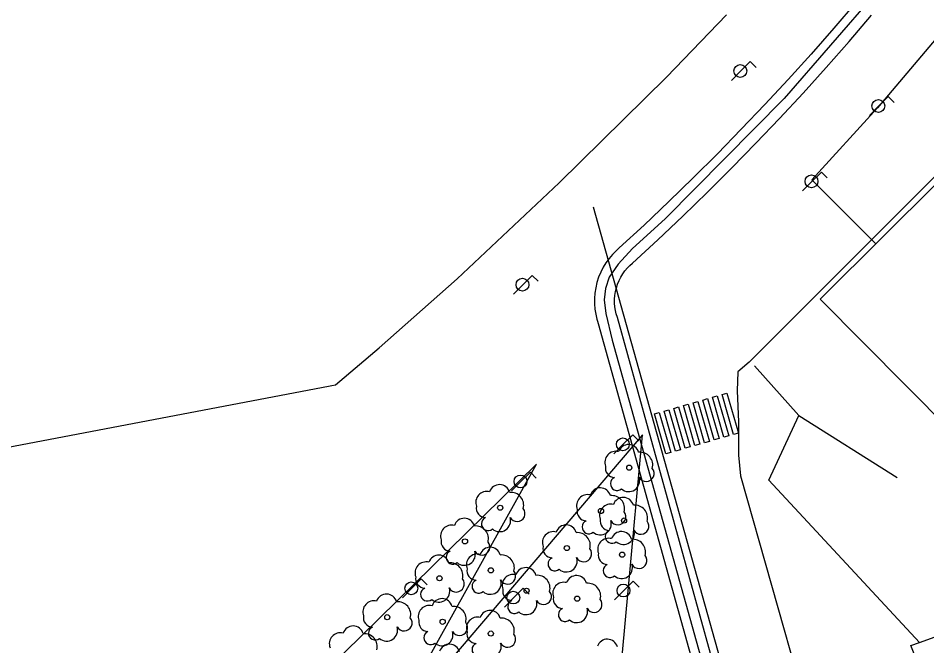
# Model space of a CAD drawing. Extents: x 282771 to 285132, y 4823109 to 4825496.
# Drawn here: x 284261.9 to 284352.2, y 4824485.9 to 4824548.3 of the extents above; entities that cross this region are included whole.
import ezdxf

# ---------------------------------------------------------------- set-up
doc = ezdxf.new("R2010")
doc.units = 0
for name, color, linetype in [('ACERA-INTERIOR', 7, 'Continuous'), ('ARBOL', 7, 'Continuous'), ('CARRIL-BICI-AREA', 7, 'Continuous'), ('CARRIL-BICI-EJE', 7, 'Continuous'), ('EDIFICIO', 7, 'Continuous'), ('FAROLA', 7, 'Continuous'), ('PASO-PEATONES', 7, 'Continuous'), ('PLAYA-AREA', 7, 'Continuous'), ('VALLA', 7, 'Continuous')]:
    doc.layers.add(name, color=color, linetype=linetype)

msp = doc.modelspace()

# ---------------------------------------------------------------- linework, layer by layer
at = {"layer": 'ACERA-INTERIOR'}
for points in [[(284367.635, 4824546.219), (284371.835, 4824550.589), (284375.665, 4824554.339), (284375.325, 4824554.889), (284334.546, 4824514.1), (284333.419, 4824513.133), (284333.346, 4824511.234), (284333.467, 4824508.167), (284333.492, 4824504.855), (284333.686, 4824502.81), (284339.845, 4824481.07)], [(284319.026, 4824529.519), (284333.145, 4824479.222), (284339.844, 4824481.076)], [(284335.066, 4824513.74), (284339.465, 4824508.8)], [(284351.465, 4824486.25), (284336.486, 4824502.38), (284339.465, 4824508.8)], [(284339.465, 4824508.8), (284349.245, 4824502.63)], [(284321.106, 4824475.89), (284323.936, 4824506.88), (284298.306, 4824476.84), (284313.406, 4824503.97), (284276.976, 4824468.23), (284273.576, 4824462.87), (284321.106, 4824475.89)], [(284351.464, 4824486.252), (284362.615, 4824490.3), (284361.475, 4824492.8)], [(284351.284, 4824484.243), (284350.605, 4824485.94), (284351.464, 4824486.252)]]:
    msp.add_lwpolyline(points, dxfattribs=at)
at = {"layer": 'ARBOL'}
for centre in [(284322.626, 4824503.61), (284309.806, 4824499.63), (284319.816, 4824499.31), (284322.106, 4824498.36), (284306.306, 4824496.29), (284316.426, 4824495.63), (284321.916, 4824494.97), (284303.773, 4824492.628), (284308.877, 4824493.413), (284312.426, 4824491.39), (284317.456, 4824490.6), (284298.586, 4824488.76), (284304.088, 4824488.307), (284308.876, 4824487.14)]:
    msp.add_circle(centre, 0.255, dxfattribs=at)
for centre, radius, start, end in [((284322.556, 4824504.87), 1.038, 15.64228, 161.38435), ((284321.296, 4824504.14), 1.097, 75.4318, 200.55608), ((284323.686, 4824503.87), 1.272, 345.03273, 95.79925), ((284321.186, 4824503.57), 0.935, 168.59898, 268.13236), ((284324.296, 4824503.04), 0.797, 208.96246, 38.99103), ((284309.736, 4824500.89), 1.038, 15.64228, 161.38435), ((284321.426, 4824502.02), 0.672, 113.73672, 309.4725), ((284322.566, 4824502.32), 1.086, 228.95447, 17.92796), ((284308.476, 4824500.16), 1.097, 75.4318, 200.55608), ((284310.866, 4824499.89), 1.272, 345.03273, 95.79925), ((284318.486, 4824499.84), 1.097, 75.4318, 200.55608), ((284319.746, 4824500.57), 1.038, 15.64228, 161.38435), ((284320.876, 4824499.57), 1.272, 345.03273, 95.79925), ((284322.036, 4824499.62), 1.038, 15.64228, 161.38435), ((284308.366, 4824499.59), 0.935, 168.59898, 268.13236), ((284311.476, 4824499.06), 0.797, 208.96246, 38.99103), ((284318.376, 4824499.27), 0.935, 168.59898, 268.13236), ((284320.776, 4824498.89), 1.097, 75.4318, 200.55608), ((284321.486, 4824498.74), 0.797, 208.96246, 38.99103), ((284323.166, 4824498.62), 1.272, 345.03273, 95.79925), ((284306.236, 4824497.55), 1.038, 15.64228, 161.38435), ((284308.606, 4824498.04), 0.672, 113.73672, 309.4725), ((284309.746, 4824498.34), 1.086, 228.95447, 17.92796), ((284318.616, 4824497.72), 0.672, 113.73672, 309.4725), ((284319.756, 4824498.02), 1.086, 228.95447, 17.92796), ((284320.666, 4824498.32), 0.935, 168.59898, 268.13236), ((284323.776, 4824497.79), 0.797, 208.96246, 38.99103), ((284304.976, 4824496.82), 1.097, 75.4318, 200.55608), ((284307.366, 4824496.55), 1.272, 345.03273, 95.79925), ((284316.356, 4824496.89), 1.038, 15.64228, 161.38435), ((284320.906, 4824496.77), 0.672, 113.73672, 309.4725), ((284322.046, 4824497.07), 1.086, 228.95447, 17.92796), ((284304.866, 4824496.25), 0.935, 168.59898, 268.13236), ((284315.096, 4824496.16), 1.097, 75.4318, 200.55608), ((284317.486, 4824495.89), 1.272, 345.03273, 95.79925), ((284320.586, 4824495.5), 1.097, 75.4318, 200.55608), ((284321.846, 4824496.23), 1.038, 15.64228, 161.38435), ((284322.976, 4824495.23), 1.272, 345.03273, 95.79925), ((284307.976, 4824495.72), 0.797, 208.96246, 38.99103), ((284308.807, 4824494.673), 1.038, 15.64228, 161.38435), ((284314.986, 4824495.59), 0.935, 168.59898, 268.13236), ((284318.096, 4824495.06), 0.797, 208.96246, 38.99103), ((284303.703, 4824493.888), 1.038, 15.64228, 161.38435), ((284305.106, 4824494.7), 0.672, 113.73672, 309.4725), ((284306.246, 4824495), 1.086, 228.95447, 17.92796), ((284307.547, 4824493.943), 1.097, 75.4318, 200.55608), ((284309.937, 4824493.673), 1.272, 345.03273, 95.79925), ((284315.226, 4824494.04), 0.672, 113.73672, 309.4725), ((284316.366, 4824494.34), 1.086, 228.95447, 17.92796), ((284320.476, 4824494.93), 0.935, 168.59898, 268.13236), ((284323.586, 4824494.4), 0.797, 208.96246, 38.99103), ((284302.443, 4824493.158), 1.097, 75.4318, 200.55608), ((284304.833, 4824492.888), 1.272, 345.03273, 95.79925), ((284320.716, 4824493.38), 0.672, 113.73672, 309.4725), ((284321.856, 4824493.68), 1.086, 228.95447, 17.92796), ((284307.437, 4824493.373), 0.935, 168.59898, 268.13236), ((284310.547, 4824492.843), 0.797, 208.96246, 38.99103), ((284311.096, 4824491.92), 1.097, 75.4318, 200.55608), ((284312.356, 4824492.65), 1.038, 15.64228, 161.38435), ((284313.486, 4824491.65), 1.272, 345.03273, 95.79925), ((284317.386, 4824491.86), 1.038, 15.64228, 161.38435), ((284302.333, 4824492.588), 0.935, 168.59898, 268.13236), ((284305.443, 4824492.058), 0.797, 208.96246, 38.99103), ((284307.677, 4824491.823), 0.672, 113.73672, 309.4725), ((284308.817, 4824492.123), 1.086, 228.95447, 17.92796), ((284316.126, 4824491.13), 1.097, 75.4318, 200.55608), ((284318.516, 4824490.86), 1.272, 345.03273, 95.79925), ((284298.516, 4824490.02), 1.038, 15.64228, 161.38435), ((284302.573, 4824491.038), 0.672, 113.73672, 309.4725), ((284303.713, 4824491.338), 1.086, 228.95447, 17.92796), ((284310.986, 4824491.35), 0.935, 168.59898, 268.13236), ((284314.096, 4824490.82), 0.797, 208.96246, 38.99103), ((284297.256, 4824489.29), 1.097, 75.4318, 200.55608), ((284299.646, 4824489.02), 1.272, 345.03273, 95.79925), ((284304.017, 4824489.567), 1.038, 15.64228, 161.38435), ((284311.226, 4824489.8), 0.672, 113.73672, 309.4725), ((284312.366, 4824490.1), 1.086, 228.95447, 17.92796), ((284316.016, 4824490.56), 0.935, 168.59898, 268.13236), ((284319.126, 4824490.03), 0.797, 208.96246, 38.99103), ((284302.758, 4824488.837), 1.097, 75.4318, 200.55608), ((284305.147, 4824488.567), 1.272, 345.03273, 95.79925), ((284308.806, 4824488.4), 1.038, 15.64228, 161.38435), ((284316.256, 4824489.01), 0.672, 113.73672, 309.4725), ((284317.396, 4824489.31), 1.086, 228.95447, 17.92796), ((284297.146, 4824488.72), 0.935, 168.59898, 268.13236), ((284300.256, 4824488.19), 0.797, 208.96246, 38.99103), ((284302.648, 4824488.267), 0.935, 168.59898, 268.13236), ((284307.546, 4824487.67), 1.097, 75.4318, 200.55608), ((284309.936, 4824487.4), 1.272, 345.03273, 95.79925), ((284295.186, 4824486.85), 1.038, 15.64228, 161.38435), ((284297.386, 4824487.17), 0.672, 113.73672, 309.4725), ((284298.526, 4824487.47), 1.086, 228.95447, 17.92796), ((284305.757, 4824487.737), 0.797, 208.96246, 38.99103), ((284293.926, 4824486.12), 1.097, 75.4318, 200.55608), ((284296.316, 4824485.85), 1.272, 345.03273, 95.79925), ((284302.888, 4824486.717), 0.672, 113.73672, 309.4725), ((284304.028, 4824487.017), 1.086, 228.95447, 17.92796), ((284307.436, 4824487.1), 0.935, 168.59898, 268.13236), ((284310.546, 4824486.57), 0.797, 208.96246, 38.99103), ((284320.446, 4824485.54), 1.038, 15.64228, 161.38435), ((284304.764, 4824485.041), 1.038, 15.64228, 161.38435), ((284307.676, 4824485.55), 0.672, 113.73672, 309.4725), ((284308.816, 4824485.85), 1.086, 228.95447, 17.92796)]:
    msp.add_arc(centre, radius, start, end, dxfattribs=at)
at = {"layer": 'CARRIL-BICI-AREA'}
for points in [[(284345.169, 4824549.838), (284342.95, 4824547.251), (284340.698, 4824544.694), (284338.415, 4824542.169), (284336.101, 4824539.675), (284333.757, 4824537.214), (284331.384, 4824534.786), (284328.981, 4824532.391), (284326.55, 4824530.031), (284324.092, 4824527.704), (284321.633, 4824525.437), (284321.312, 4824525.155), (284320.955, 4824524.791), (284320.62, 4824524.395), (284320.311, 4824523.968), (284320.033, 4824523.513), (284319.789, 4824523.033), (284319.583, 4824522.533), (284319.416, 4824522.016), (284319.29, 4824521.487), (284319.207, 4824520.952), (284319.166, 4824520.416), (284319.167, 4824519.882), (284319.209, 4824519.357), (284319.29, 4824518.845), (284319.406, 4824518.348), (284319.47, 4824518.145), (284319.53, 4824517.939), (284331.936, 4824473.508)], [(284333.759, 4824474.021), (284321.442, 4824518.54), (284321.337, 4824518.877), (284321.254, 4824519.229), (284321.197, 4824519.592), (284321.167, 4824519.964), (284321.166, 4824520.342), (284321.195, 4824520.722), (284321.254, 4824521.101), (284321.343, 4824521.476), (284321.462, 4824521.842), (284321.608, 4824522.197), (284321.781, 4824522.537), (284321.978, 4824522.859), (284322.196, 4824523.162), (284322.434, 4824523.443), (284322.687, 4824523.7), (284322.953, 4824523.934), (284325.457, 4824526.243), (284327.934, 4824528.587), (284330.384, 4824530.966), (284332.805, 4824533.379), (284335.196, 4824535.825), (284337.559, 4824538.305), (284339.89, 4824540.818), (284342.191, 4824543.363), (284344.459, 4824545.939), (284346.696, 4824548.546)]]:
    msp.add_lwpolyline(points, dxfattribs=at)
at = {"layer": 'CARRIL-BICI-EJE'}
msp.add_lwpolyline([(284409.964, 4824697.04), (284405.161, 4824672.941), (284403.014, 4824663.082), (284400.264, 4824652.617), (284397.309, 4824642.604), (284391.383, 4824625.809), (284382.355, 4824605.538), (284375.148, 4824591.261), (284366.872, 4824577.556), (284356.495, 4824562.178), (284347.22, 4824550.899), (284338.023, 4824540.271), (284326.187, 4824528.337), (284322.939, 4824525.376), (284321.518, 4824523.815), (284320.633, 4824522.533), (284320.26, 4824521.414), (284320.12, 4824520.295), (284320.284, 4824518.92), (284320.936, 4824516.286), (284333.032, 4824472.921)], dxfattribs=at)
at = {"layer": 'EDIFICIO'}
msp.add_lwpolyline([(284341.595, 4824520.35), (284348.015, 4824526.739), (284367.635, 4824546.219), (284393.365, 4824520.23), (284378.345, 4824505.12), (284367.325, 4824494.42), (284341.595, 4824520.35)], dxfattribs=at)
at = {"layer": 'FAROLA'}
for p, q in [((284334.636, 4824543.939), (284333.696, 4824543.009)), ((284335.226, 4824543.349), (284334.636, 4824543.939)), ((284333.696, 4824543.009), (284332.766, 4824542.069)), ((284348.35, 4824540.466), (284347.41, 4824539.536)), ((284348.94, 4824539.876), (284348.35, 4824540.466)), ((284347.41, 4824539.536), (284346.48, 4824538.596)), ((284341.705, 4824532.971), (284340.765, 4824532.041)), ((284342.295, 4824532.381), (284341.705, 4824532.971)), ((284340.765, 4824532.041), (284339.835, 4824531.101)), ((284312.996, 4824522.71), (284312.056, 4824521.78)), ((284313.586, 4824522.12), (284312.996, 4824522.71)), ((284312.056, 4824521.78), (284311.126, 4824520.84)), ((284322.972, 4824506.867), (284322.032, 4824505.937)), ((284323.562, 4824506.277), (284322.972, 4824506.867)), ((284322.032, 4824505.937), (284321.102, 4824504.998)), ((284312.801, 4824503.175), (284311.861, 4824502.245)), ((284313.391, 4824502.585), (284312.801, 4824503.175)), ((284311.861, 4824502.245), (284310.931, 4824501.305)), ((284301.956, 4824492.56), (284301.016, 4824491.63)), ((284302.546, 4824491.97), (284301.956, 4824492.56)), ((284323.026, 4824492.34), (284322.086, 4824491.41)), ((284323.616, 4824491.75), (284323.026, 4824492.34)), ((284301.016, 4824491.63), (284300.086, 4824490.69)), ((284312.086, 4824491.64), (284311.146, 4824490.71)), ((284312.676, 4824491.05), (284312.086, 4824491.64)), ((284322.086, 4824491.41), (284321.156, 4824490.47)), ((284311.146, 4824490.71), (284310.216, 4824489.77))]:
    msp.add_line(p, q, dxfattribs=at)
for centre in [(284333.656, 4824543.009), (284347.37, 4824539.536), (284340.725, 4824532.041), (284312.016, 4824521.78), (284321.992, 4824505.937), (284311.821, 4824502.245), (284300.976, 4824491.63), (284322.046, 4824491.41), (284311.106, 4824490.71)]:
    msp.add_circle(centre, 0.637, dxfattribs=at)
at = {"layer": 'PASO-PEATONES'}
for points in [[(284332.995, 4824506.916), (284331.853, 4824510.884), (284332.333, 4824511.022), (284333.475, 4824507.054)], [(284330.112, 4824506.086), (284328.97, 4824510.055), (284329.45, 4824510.193), (284330.592, 4824506.224)], [(284331.073, 4824506.363), (284329.931, 4824510.331), (284330.411, 4824510.469), (284331.553, 4824506.501)], [(284332.034, 4824506.639), (284330.892, 4824510.608), (284331.372, 4824510.746), (284332.514, 4824506.777)], [(284326.268, 4824504.98), (284325.126, 4824508.949), (284325.606, 4824509.087), (284326.748, 4824505.118)], [(284327.229, 4824505.257), (284326.087, 4824509.225), (284326.567, 4824509.364), (284327.709, 4824505.395)], [(284328.19, 4824505.533), (284327.048, 4824509.502), (284327.528, 4824509.64), (284328.67, 4824505.671)], [(284329.151, 4824505.81), (284328.009, 4824509.778), (284328.489, 4824509.917), (284329.631, 4824505.948)]]:
    msp.add_lwpolyline(points, close=True, dxfattribs=at)
at = {"layer": 'PLAYA-AREA'}
msp.add_lwpolyline([(284148.937, 4824480.49), (284169.26, 4824470.702), (284222.48, 4824498.333), (284292.919, 4824511.748), (284293.076, 4824511.778), (284293.449, 4824511.849), (284297.786, 4824515.5), (284305.526, 4824522.35), (284315.666, 4824531.889), (284326.316, 4824542.409), (284332.296, 4824548.599)], dxfattribs=at)
at = {"layer": 'VALLA'}
msp.add_lwpolyline([(284415.002, 4824682.767), (284413.256, 4824672.66), (284410.98, 4824662.87), (284408.969, 4824653.133), (284403.096, 4824633.925), (284399.497, 4824624.611), (284395.529, 4824615.351), (284391.348, 4824606.143), (284386.745, 4824597.359), (284376.69, 4824579.897), (284371.557, 4824571.377), (284366.123, 4824562.958), (284360.249, 4824554.862), (284353.846, 4824547.083), (284347.284, 4824539.357), (284340.776, 4824532.213), (284347.13, 4824525.858)], dxfattribs=at)

doc.saveas('drawing.dxf')
